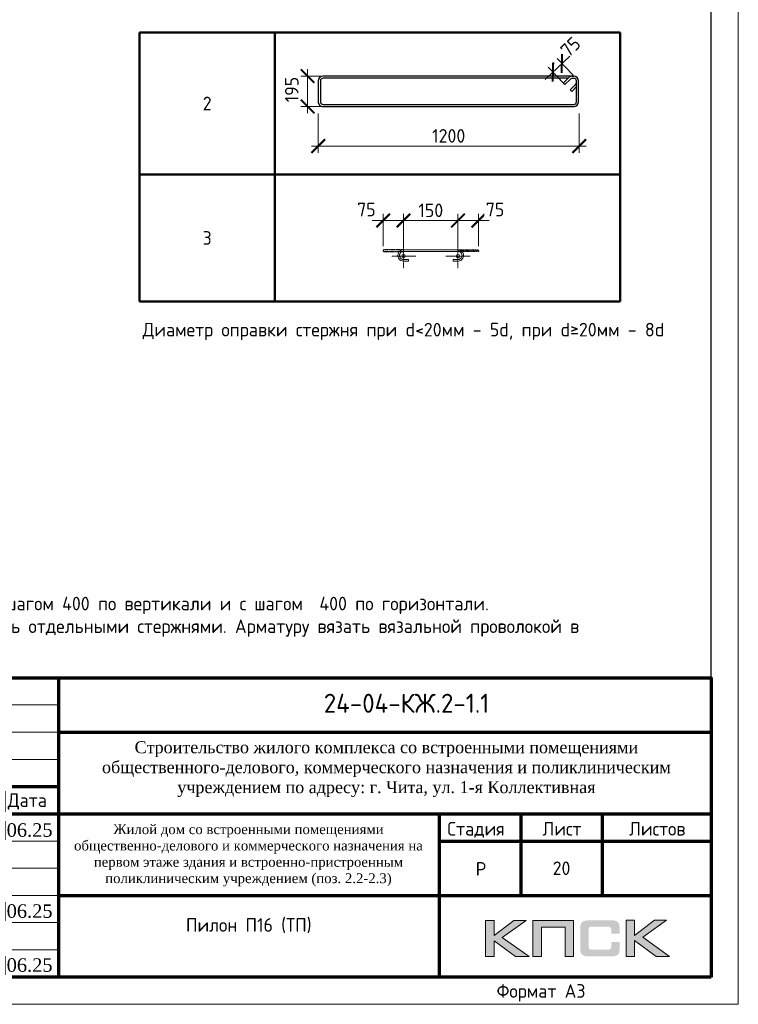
# Model space of a CAD drawing. Header units: millimetres. Extents: x 376598 to 1249954, y -318491 to -22134.
# Tile 386 of 444: x 1236742 to 1249954, y -317679 to -299588. Entities that reach past the tile are written whole.
import ezdxf
from ezdxf.enums import TextEntityAlignment as Align

# ---------------------------------------------------------------- set-up
doc = ezdxf.new("R2010")
doc.units = ezdxf.units.MM
doc.linetypes.add('CENTER2', pattern=[28.575, 19.05, -3.175, 3.175, -3.175])
doc.linetypes.add('GOST2.303 4', pattern=[7, 5, -2, 0])
for name, color, linetype in [('PDF _S_NET_PROFILE_AXIS', 7, 'Continuous'), ('PDF7_Text', 7, 'Continuous'), ('PDF8_Text', 7, 'Continuous'), ('Рамка печать', 7, 'Continuous'), ('ТОЛСТЫЕ_ОСНОВНЫЕ', 6, 'Continuous')]:
    doc.layers.add(name, color=color, linetype=linetype)
for name, color, linetype, lineweight in [('Арм_шпильки', 143, 'Continuous', 18), ('Выноски', 20, 'Continuous', 20), ('Каркасы ригель', 3, 'Continuous', 0), ('Осевая', 10, 'CENTER2', 20), ('подоснова', 151, 'Continuous', 5), ('поз.', 2, 'Continuous', 25), ('размер', 1, 'Continuous', 25), ('РАЗМЕРЫ', 1, 'Continuous', 9), ('Рамка', 7, 'Continuous', 70), ('Текст', 7, 'Continuous', 25), ('ТОНКИЕ', 7, 'Continuous', 9)]:
    doc.layers.add(name, color=color, linetype=linetype, lineweight=lineweight)
doc.styles.add('GOST 2.304', font='CS_Gost2304.shx')
doc.styles.add('GOST-2.304_Type-B', font='GOST_Common.ttf')
doc.styles.add('PDF Times New Roman', font='times.ttf')
doc.styles.add('style1', font='GOST_Common.ttf', dxfattribs={"height": 500})
doc.styles.add('ГОСТ', font='GOST_Common.ttf')
doc.dimstyles.new('мой', dxfattribs={"dimscale": 100, "dimtxt": 2.5, "dimasz": 2.5, "dimexe": 1.25, "dimexo": 0.625, "dimtad": 1, "dimdec": 0, "dimtxsty": 'GOST-2.304_Type-B', "dimblk": 'ARCHTICK', "dimcen": 2.5, "dimdle": 2, "dimaunit": 1, "dimadec": 1, "dimazin": 2, "dimtfac": 1, "dimtdec": 0, "dimtmove": 1, "dimatfit": 3, "dimfxl": 1, "dimtfill": 1, "dimlwd": -1, "dimlwe": -1, "dimarcsym": 0})
doc.dimstyles.new('мой 25', dxfattribs={"dimscale": 100, "dimtxt": 2.5, "dimasz": 2.5, "dimexe": 1.25, "dimexo": 0.625, "dimtad": 1, "dimdec": 0, "dimlfac": 0.5, "dimtxsty": 'GOST-2.304_Type-B', "dimblk": 'ARCHTICK', "dimcen": 2.5, "dimdle": 1.25, "dimaunit": 1, "dimadec": 1, "dimazin": 2, "dimtfac": 1, "dimtdec": 0, "dimtmove": 1, "dimatfit": 3, "dimfxl": 6, "dimfxlon": 1, "dimtfill": 1, "dimlwd": -1, "dimlwe": -1, "dimarcsym": 0})
doc.dimstyles.new('СПДС', dxfattribs={"dimscale": 100, "dimtxt": 2.5, "dimasz": 2.5, "dimexe": 1.25, "dimexo": 0, "dimtad": 1, "dimdec": 0, "dimtxsty": 'GOST-2.304_Type-B', "dimblk": 'ARCHTICK', "dimcen": 2.5, "dimdle": 2, "dimadec": 0, "dimazin": 2, "dimtfac": 0.75, "dimtdec": 0, "dimtmove": 1, "dimatfit": 3, "dimfxl": 1, "dimtolj": 1, "dimarcsym": 1})

# ---------------------------------------------------------------- blocks, each defined once
blk = doc.blocks.new('*T3551')
at = {"layer": 'Выноски', "color": 0, "linetype": 'ByBlock', "lineweight": 50, "transparency": 16777216}
for p, q in [((0, 0), (8834, 0)), ((0, 0), (0, -4943)), ((2484, 0), (2484, -4943)), ((8834, 0), (8834, -4943)), ((0, -2606), (8834, -2606)), ((0, -4943), (8834, -4943))]:
    blk.add_line(p, q, dxfattribs=at)
at = {"layer": 'Выноски', "color": 0, "transparency": 16777216, "char_height": 250, "width": 2183.67, "attachment_point": 5, "style": 'GOST-2.304_Type-B'}
for s, insert in [('2', (1242, -1303)), ('3', (1242, -3774))]:
    blk.add_mtext(s, dxfattribs=dict(at, insert=insert))
blk = doc.blocks.new('*U25')
for p, q in [((-8, 0), (-7, 7.2)), ((-7, -7.2), (-8, 0)), ((-7, 7.2), (-4.2, 14)), ((-4.2, 14), (0.2, 19.8)), ((0.2, 19.8), (6, 24.2)), ((6, 24.2), (12.8, 27)), ((12.8, 27), (20, 28)), ((44, 28), (20, 28)), ((20, 20), (44, 20)), ((44, 20), (44, 28)), ((262.7, 28), (286.7, 28)), ((262.7, 20), (262.7, 28)), ((286.7, 20), (262.7, 20)), ((293.9, 27), (286.7, 28)), ((300.7, 24.2), (293.9, 27)), ((306.5, 19.8), (300.7, 24.2)), ((310.9, 14), (306.5, 19.8)), ((313.7, 7.2), (310.9, 14)), ((314.7, 0), (313.7, 7.2)), ((-4.2, -14), (-7, -7.2)), ((0.2, -19.8), (-4.2, -14)), ((6, -24.2), (0.2, -19.8)), ((12.8, -27), (6, -24.2)), ((20, -28), (12.8, -27)), ((20, -28), (286.7, -28)), ((286.7, -28), (293.9, -27)), ((293.9, -27), (300.7, -24.2)), ((300.7, -24.2), (306.5, -19.8)), ((306.5, -19.8), (310.9, -14)), ((310.9, -14), (313.7, -7.2)), ((313.7, -7.2), (314.7, 0))]:
    blk.add_line(p, q)
at = {"color": 0, "linetype": 'ByBlock', "lineweight": -2}
for p, q in [((0, 0), (0.7, 5.2)), ((0.7, 5.2), (2.7, 10)), ((2.7, 10), (5.9, 14.1)), ((5.9, 14.1), (10, 17.3)), ((10, 17.3), (14.8, 19.3)), ((14.8, 19.3), (20, 20)), ((291.8, 19.3), (286.7, 20)), ((296.7, 17.3), (291.8, 19.3)), ((300.8, 14.1), (296.7, 17.3)), ((304, 10), (300.8, 14.1)), ((306, 5.2), (304, 10)), ((306.7, 0), (306, 5.2)), ((0.7, -5.2), (0, 0)), ((2.7, -10), (0.7, -5.2)), ((5.9, -14.1), (2.7, -10)), ((10, -17.3), (5.9, -14.1)), ((14.8, -19.3), (10, -17.3)), ((20, -20), (14.8, -19.3)), ((20, -20), (286.7, -20)), ((286.7, -20), (291.8, -19.3)), ((291.8, -19.3), (296.7, -17.3)), ((296.7, -17.3), (300.8, -14.1)), ((300.8, -14.1), (304, -10)), ((304, -10), (306, -5.2)), ((306, -5.2), (306.7, 0))]:
    blk.add_line(p, q, dxfattribs=at)
at = {"style": 'GOST 2.304', "oblique": 15, "flags": 9}
for tag, p in [('ДИАМЕТР', (117.8, -62.2)), ('ДЛИНА', (118.1, -72.5)), ('ПОЗИЦИЯ', (118, -56.6)), ('КЛАСС', (118, -67.8)), ('МАССА', (118.7, -78.2))]:
    blk.add_attdef(tag, p, '', height=2.5, dxfattribs=at)
blk = doc.blocks.new('_ArchTick')
at = {"color": 0, "linetype": 'ByBlock', "const_width": 0.15}
blk.add_lwpolyline([(-0.5, -0.5), (0.5, 0.5)], dxfattribs=at)
blk = doc.blocks.new('*D3552')
at = {"layer": 'DEFPOINTS', "color": 0, "lineweight": 0, "transparency": 16777216}
for p in [(1244800, -303278), (1243800, -303816), (1244800, -303815)]:
    blk.add_point(p, dxfattribs=at)
at = {"layer": 'РАЗМЕРЫ', "color": 0, "linetype": 'Continuous', "transparency": 16777216}
for p, q in [((1243800, -303753), (1243800, -303153)), ((1244800, -303752), (1244800, -303153)), ((1243600, -303278), (1245000, -303278))]:
    blk.add_line(p, q, dxfattribs=at)
at = {"layer": 'РАЗМЕРЫ', "color": 0, "transparency": 16777216, "xscale": 250, "yscale": 250, "zscale": 250, "rotation": 180}
blk.add_blockref('_ArchTick', (1243800, -303278), dxfattribs=at)
at = {"layer": 'РАЗМЕРЫ', "color": 0, "transparency": 16777216, "xscale": 250, "yscale": 250, "zscale": 250}
blk.add_blockref('_ArchTick', (1244800, -303278), dxfattribs=at)
at = {"layer": 'РАЗМЕРЫ', "color": 0, "lineweight": 0, "transparency": 16777216, "insert": (1244300, -303091), "char_height": 250, "attachment_point": 5, "style": 'GOST-2.304_Type-B', "bg_fill": 3, "box_fill_scale": 1.1, "bg_fill_color": 256, "bg_fill_true_color": 13158600, "bg_fill_transparency": 0}
blk.add_mtext('150', dxfattribs=at)
blk = doc.blocks.new('*D3554')
at = {"layer": 'DEFPOINTS', "color": 0, "lineweight": 0}
for p in [(1243424, -303278), (1243424, -303815), (1243800, -303816)]:
    blk.add_point(p, dxfattribs=at)
at = {"layer": 'РАЗМЕРЫ', "color": 0, "linetype": 'Continuous'}
for p, q in [((1243424, -303752), (1243424, -303153)), ((1243800, -303753), (1243800, -303153)), ((1244000, -303278), (1243224, -303278))]:
    blk.add_line(p, q, dxfattribs=at)
at = {"layer": 'РАЗМЕРЫ', "color": 0, "xscale": 250, "yscale": 250, "zscale": 250, "rotation": 180}
blk.add_blockref('_ArchTick', (1243424, -303278), dxfattribs=at)
at = {"layer": 'РАЗМЕРЫ', "color": 0, "xscale": 250, "yscale": 250, "zscale": 250}
blk.add_blockref('_ArchTick', (1243800, -303278), dxfattribs=at)
at = {"layer": 'РАЗМЕРЫ', "color": 0, "lineweight": 0, "insert": (1243117, -303076), "char_height": 250, "attachment_point": 5, "style": 'GOST-2.304_Type-B', "bg_fill": 3, "box_fill_scale": 1.1, "bg_fill_color": 256, "bg_fill_true_color": 13158600, "bg_fill_transparency": 0}
blk.add_mtext('75', dxfattribs=at)
blk = doc.blocks.new('*D3555')
at = {"layer": 'DEFPOINTS', "color": 0, "lineweight": 0}
for p in [(1245176, -303278), (1244800, -303816), (1245176, -303815)]:
    blk.add_point(p, dxfattribs=at)
at = {"layer": 'РАЗМЕРЫ', "color": 0, "linetype": 'Continuous'}
for p, q in [((1244800, -303753), (1244800, -303153)), ((1245176, -303752), (1245176, -303153)), ((1244600, -303278), (1245376, -303278))]:
    blk.add_line(p, q, dxfattribs=at)
at = {"layer": 'РАЗМЕРЫ', "color": 0, "xscale": 250, "yscale": 250, "zscale": 250, "rotation": 180}
blk.add_blockref('_ArchTick', (1244800, -303278), dxfattribs=at)
at = {"layer": 'РАЗМЕРЫ', "color": 0, "xscale": 250, "yscale": 250, "zscale": 250}
blk.add_blockref('_ArchTick', (1245176, -303278), dxfattribs=at)
at = {"layer": 'РАЗМЕРЫ', "color": 0, "lineweight": 0, "insert": (1245482, -303076), "char_height": 250, "attachment_point": 5, "style": 'GOST-2.304_Type-B', "bg_fill": 3, "box_fill_scale": 1.1, "bg_fill_color": 256, "bg_fill_true_color": 13158600, "bg_fill_transparency": 0}
blk.add_mtext('75', dxfattribs=at)
blk = doc.blocks.new('*U26')
at = {"color": 0, "linetype": 'ByBlock', "lineweight": -2}
for p, q in [((108.8, 1198.9), (12.5, 1198.9)), ((108.8, 1188.9), (12.5, 1188.9)), ((38.8, 1188.9), (60.9, 1166.9)), ((-10, 1176.4), (-10, 12.5)), ((-10, 1169.4), (-10, 1176.4)), ((22, 1128), (-3.4, 1153.5)), ((0, 1169.4), (0, 1176.4)), ((0, 1150.1), (0, 12.5)), ((3.7, 1160.6), (29.1, 1135.1)), ((53.8, 1159.8), (28.3, 1185.2)), ((60.9, 1166.9), (53.8, 1159.8)), ((121.3, 12.5), (121.3, 1176.4)), ((131.3, 12.5), (131.3, 1176.4)), ((29.1, 1135.1), (22, 1128)), ((12.5, 0), (108.8, 0)), ((12.5, -10), (108.8, -10))]:
    blk.add_line(p, q, dxfattribs=at)
for centre, radius, start, end in [((12.5, 1176.4), 22.5, 90, 180), ((12.5, 1176.4), 12.5, 90, 180), ((19.5, 1176.4), 12.5, 45, 90), ((108.8, 1176.4), 22.5, 0, 90), ((108.8, 1176.4), 12.5, 0, 90), ((12.5, 1169.4), 22.5, 180, 225), ((12.5, 1169.4), 12.5, 180, 225), ((12.5, 12.5), 22.5, 180, 270), ((12.5, 12.5), 12.5, 180, 270), ((108.8, 12.5), 12.5, 270, 0), ((108.8, 12.5), 22.5, 270, 0)]:
    blk.add_arc(centre, radius, start, end, dxfattribs=at)
at = {"style": 'GOST 2.304', "oblique": 15, "flags": 9}
for tag, p in [('ДИАМЕТР', (-52.8, -63)), ('КЛАСС', (-53, -68.7)), ('ДЛИНА', (-52.5, -73.8)), ('ПОЗИЦИЯ', (-52.3, -58)), ('МАССА', (-52.3, -78.3))]:
    blk.add_attdef(tag, p, '', height=2.5, dxfattribs=at)
blk = doc.blocks.new('*D3537')
at = {"layer": 'DEFPOINTS', "color": 0, "lineweight": 0, "transparency": 16777216}
for p in [(1242231, -300956), (1247030, -301094), (1242231, -301910)]:
    blk.add_point(p, dxfattribs=at)
at = {"layer": 'РАЗМЕРЫ', "color": 0, "linetype": 'Continuous', "transparency": 16777216}
for p, q in [((1242231, -301310), (1242231, -302035)), ((1247030, -301310), (1247030, -302035)), ((1247155, -301910), (1242106, -301910))]:
    blk.add_line(p, q, dxfattribs=at)
at = {"layer": 'РАЗМЕРЫ', "color": 0, "transparency": 16777216, "xscale": 250, "yscale": 250, "zscale": 250, "rotation": 180}
blk.add_blockref('_ArchTick', (1242231, -301910), dxfattribs=at)
at = {"layer": 'РАЗМЕРЫ', "color": 0, "transparency": 16777216, "xscale": 250, "yscale": 250, "zscale": 250}
blk.add_blockref('_ArchTick', (1247030, -301910), dxfattribs=at)
at = {"layer": 'РАЗМЕРЫ', "color": 0, "lineweight": 0, "transparency": 16777216, "insert": (1244630, -301723), "char_height": 250, "attachment_point": 5, "style": 'GOST-2.304_Type-B', "bg_fill": 3, "box_fill_scale": 1.1, "bg_fill_color": 256, "bg_fill_true_color": 13158600, "bg_fill_transparency": 0}
blk.add_mtext('1200', dxfattribs=at)
blk = doc.blocks.new('*D3560')
at = {"layer": 'DEFPOINTS', "color": 0, "lineweight": 0, "transparency": 16777216}
for p in [(1242036, -300624), (1243546, -300624), (1243200, -301183)]:
    blk.add_point(p, dxfattribs=at)
at = {"layer": 'РАЗМЕРЫ', "color": 0, "linetype": 'Continuous', "transparency": 16777216}
for p, q in [((1242636, -300624), (1241911, -300624)), ((1242036, -301308), (1242036, -300499)), ((1242636, -301183), (1241911, -301183))]:
    blk.add_line(p, q, dxfattribs=at)
at = {"layer": 'РАЗМЕРЫ', "color": 0, "lineweight": 0, "transparency": 16777216, "insert": (1241744, -300872), "char_height": 250, "attachment_point": 5, "rotation": 90, "style": 'GOST-2.304_Type-B', "bg_fill": 3, "box_fill_scale": 1.1, "bg_fill_color": 256, "bg_fill_true_color": 13158600, "bg_fill_transparency": 0}
blk.add_mtext('195', dxfattribs=at)
at = {"layer": 'РАЗМЕРЫ', "color": 0, "transparency": 16777216, "xscale": 250, "yscale": 250, "zscale": 250}
for p, rotation in [((1242036, -300624), 90), ((1242036, -301183), 270)]:
    blk.add_blockref('_ArchTick', p, dxfattribs=dict(at, rotation=rotation))
blk = doc.blocks.new('*U56')
at = {"layer": 'ТОЛСТЫЕ_ОСНОВНЫЕ', "color": 6}
blk.add_lwpolyline([(20, 5), (415, 5), (415, 292), (20, 292)], close=True, dxfattribs=at)
at = {"layer": 'ТОНКИЕ'}
blk.add_lwpolyline([(0, 0), (420, 0), (420, 297), (0, 297)], close=True, dxfattribs=at)
at = {"layer": 'Текст', "style": 'style1'}
blk.add_text('Формат А3', height=2.5, dxfattribs=at).set_placement((375.57, 1.2))
blk = doc.blocks.new('11')
at = {"layer": 'Выноски'}
for p, q in [((47962, 66737), (47989, 66781)), ((47989, 66781), (48016, 66806)), ((48016, 66806), (48038, 66823)), ((48038, 66823), (48060, 66786)), ((48060, 66786), (48058, 66769)), ((47885, 66608), (47944, 66700)), ((47944, 66700), (47962, 66737))]:
    blk.add_line(p, q, dxfattribs=at)
blk.add_lwpolyline([(47863, 66761), (47937, 66865), (47843, 66458), (47885, 66564), (47905, 66616), (47954, 66628), (47979, 66606), (47957, 66539), (47937, 66487), (47947, 66458), (47991, 66470), (48051, 66611), (48041, 66569), (48023, 66505), (48023, 66448), (48065, 66448), (48090, 66529), (48110, 66608), (48043, 66369), (47972, 66275), (47954, 66344), (47991, 66389), (48078, 66431), (48142, 66470), (48154, 66441), (48204, 66512), (48246, 66606), (48209, 66455), (48204, 66418), (48295, 66574), (48265, 66463), (48265, 66455), (48312, 66453), (48342, 66529), (48347, 66584), (48337, 66465), (48349, 66453), (48401, 66569), (48443, 66616), (48461, 66678), (48466, 66727), (48436, 66811), (48399, 66754), (48399, 66618), (48389, 66549), (48374, 66507), (48416, 66564), (48441, 66576), (48451, 66524), (48433, 66482), (48419, 66453), (48424, 66428), (48458, 66421)], dxfattribs=at)
blk = doc.blocks.new('яяя')
at = {"lineweight": 30}
for points in [[(345424, 110432), (345425, 110410), (345424, 110397), (345417, 110379), (345406, 110350), (345390, 110319), (345357, 110275), (345310, 110221), (345265, 110176), (345198, 110110), (345161, 110077), (345133, 110066), (345116, 110066), (345102, 110075), (345090, 110091), (345082, 110115), (345074, 110146), (345066, 110182), (345064, 110206), (345067, 110234), (345077, 110278), (345095, 110320), (345114, 110361), (345134, 110395), (345159, 110428), (345195, 110469), (345228, 110506), (345284, 110560), (345331, 110595), (345379, 110625), (345435, 110648), (345486, 110670), (345532, 110686), (345573, 110696), (345605, 110698), (345621, 110695), (345635, 110687), (345648, 110671), (345656, 110649), (345659, 110625), (345659, 110583), (345656, 110553), (345647, 110523), (345635, 110489), (345387, 110033), (345349, 109985), (345311, 109948), (345247, 109889), (345209, 109858), (345192, 109844), (345180, 109837), (345157, 109833), (345150, 109835), (345140, 109842), (345135, 109856), (345138, 109881), (345148, 109892), (345183, 109930), (345267, 110024), (345343, 110105), (345455, 110213), (345617, 110343), (345775, 110456), (345811, 110526), (345838, 110607), (345890, 110740), (345902, 110771), (345698, 110295), (345672, 110226), (345626, 110132), (345572, 110032), (345518, 109953), (345481, 109918), (345497, 110001), (345567, 110147), (345655, 110301), (345760, 110442)], [(345481, 109918), (345476, 109896), (345475, 109874), (345485, 109861), (345506, 109866), (345539, 109891), (345632, 109983), (345968, 110450), (346022, 110527), (346029, 110560), (346027, 110579), (346026, 110590), (346010, 110605), (345993, 110609), (345975, 110601), (345962, 110584), (345954, 110562), (345857, 110421), (345783, 110292), (345741, 110183), (345701, 110079), (345665, 109985), (345660, 109952), (345666, 109929), (345669, 109915), (345682, 109910), (345702, 109914), (345735, 109941), (345846, 110007), (346065, 110160), (346075, 110193), (346070, 110217), (346066, 110236), (346052, 110241), (346030, 110241), (346007, 110228), (345978, 110203), (345960, 110164), (345892, 110010), (345895, 109986), (345904, 109966), (345925, 109964), (345969, 109968), (346045, 110000), (346218, 110114), (346261, 110154), (346280, 110184), (346282, 110210), (346278, 110225), (346263, 110229), (346241, 110222), (346220, 110198), (346162, 110049), (345989, 109904), (345932, 109849), (345906, 109805), (345891, 109739), (345890, 109690), (345899, 109652), (345924, 109647), (345956, 109655), (345980, 109674), (346058, 109838), (346158, 110046), (346261, 110098), (346314, 110120), (346292, 110079), (346269, 110036), (346261, 110008), (346267, 109998), (346293, 109998), (346363, 110039), (346445, 110095), (346421, 110068), (346414, 110040), (346407, 110011), (346416, 109990), (346466, 109972), (346509, 109977), (346574, 109984), (347172, 110293)], [(346586, 109971), (346543, 109917), (346509, 109873), (346489, 109825), (346475, 109767), (346472, 109710), (346478, 109675), (346485, 109641), (346501, 109621), (346517, 109602), (346542, 109589), (346568, 109592), (346605, 109620), (346680, 109731), (346736, 109842), (346865, 110115), (346962, 110290), (346969, 110318), (346979, 110360), (347013, 110403), (347056, 110434), (347091, 110450), (347109, 110450), (347121, 110434), (347115, 110405), (347072, 110355), (347012, 110307), (346924, 110222)]]:
    blk.add_lwpolyline(points, dxfattribs=at)
blk = doc.blocks.new('штамп кж1.1')
at = {"layer": 'Рамка печать', "lineweight": 20}
h = blk.add_hatch(color=0, dxfattribs=at)
h.paths.add_polyline_path([(419458, -85094), (419234, -85094), (418867, -85370), (418867, -85094), (418712, -85094), (418712, -85757), (418867, -85757), (418867, -85466), (419264, -85757), (419512, -85757), (419019, -85406)])
h.paths.add_polyline_path([(419737, -85219), (420175, -85219), (420175, -85757), (420329, -85757), (420329, -85094), (420165, -85094), (419583, -85094), (419583, -85251), (419583, -85757), (419737, -85757)])
h.paths.add_polyline_path([(421451, -85091), (421295, -85091), (421295, -85754), (421451, -85754), (421451, -85462), (421847, -85754), (422095, -85754), (421602, -85403), (422041, -85091), (421818, -85091), (421451, -85367)])
blk.add_hatch(color=204, dxfattribs=at).paths.add_polyline_path([(421166, -85165), (421164, -85157), (421161, -85151), (421158, -85145), (421154, -85139), (421151, -85134), (421147, -85129), (421143, -85124), (421139, -85120), (421133, -85117), (421128, -85113), (421122, -85109), (421115, -85107), (421108, -85104), (421100, -85101), (421093, -85099), (421075, -85096), (421056, -85093), (421035, -85092), (421012, -85091), (420617, -85091), (420594, -85092), (420573, -85093), (420553, -85096), (420536, -85099), (420528, -85102), (420521, -85104), (420514, -85107), (420508, -85110), (420502, -85113), (420496, -85117), (420491, -85120), (420486, -85124), (420482, -85129), (420478, -85134), (420474, -85139), (420471, -85145), (420468, -85151), (420466, -85158), (420463, -85165), (420461, -85172), (420457, -85188), (420455, -85206), (420453, -85226), (420453, -85248), (420453, -85596), (420453, -85618), (420455, -85638), (420457, -85656), (420461, -85673), (420463, -85680), (420466, -85687), (420468, -85694), (420471, -85700), (420474, -85705), (420478, -85711), (420482, -85716), (420486, -85720), (420491, -85725), (420496, -85728), (420502, -85731), (420508, -85735), (420514, -85738), (420521, -85740), (420528, -85743), (420536, -85745), (420553, -85749), (420573, -85751), (420594, -85753), (420617, -85754), (421012, -85754), (421035, -85753), (421056, -85752), (421075, -85749), (421092, -85746), (421100, -85743), (421108, -85741), (421115, -85738), (421122, -85735), (421128, -85732), (421133, -85728), (421139, -85725), (421143, -85720), (421147, -85716), (421151, -85711), (421154, -85706), (421158, -85700), (421161, -85694), (421164, -85688), (421166, -85680), (421169, -85673), (421172, -85656), (421175, -85639), (421176, -85618), (421177, -85596), (421177, -85487), (421022, -85487), (421022, -85576), (421022, -85582), (421021, -85588), (421020, -85594), (421019, -85599), (421017, -85604), (421015, -85608), (421012, -85612), (421008, -85616), (421005, -85619), (421001, -85622), (420996, -85624), (420991, -85626), (420987, -85627), (420981, -85628), (420974, -85628), (420968, -85629), (420649, -85629), (420644, -85628), (420639, -85628), (420635, -85626), (420631, -85624), (420627, -85621), (420624, -85618), (420620, -85615), (420617, -85611), (420615, -85607), (420613, -85603), (420611, -85598), (420609, -85593), (420607, -85584), (420607, -85574), (420607, -85256), (420607, -85250), (420607, -85245), (420609, -85240), (420610, -85235), (420611, -85231), (420613, -85228), (420616, -85225), (420619, -85221), (420622, -85218), (420626, -85216), (420630, -85214), (420634, -85212), (420639, -85211), (420643, -85210), (420649, -85210), (420654, -85210), (420968, -85210), (420974, -85210), (420981, -85210), (420986, -85212), (420991, -85213), (420996, -85215), (421000, -85217), (421004, -85220), (421008, -85223), (421011, -85227), (421014, -85231), (421017, -85235), (421019, -85240), (421020, -85245), (421021, -85250), (421022, -85257), (421022, -85263), (421022, -85336), (421177, -85336), (421177, -85248), (421176, -85226), (421175, -85206), (421172, -85188), (421168, -85172)])
at = {"layer": 'PDF _S_NET_PROFILE_AXIS', "lineweight": 30, "elevation": 0}
blk.add_lwpolyline([(409123, -83320), (409140, -83299), (409161, -83282), (409174, -83265), (409208, -83231), (409216, -83227), (409221, -83219), (409229, -83214), (409238, -83206), (409259, -83189), (409276, -83176), (409288, -83172), (409297, -83172), (409297, -83176), (409293, -83185), (409280, -83198), (409191, -83274), (409174, -83282), (409157, -83299), (409106, -83329), (409085, -83341), (409060, -83358), (409055, -83363), (409051, -83363), (409060, -83358), (409072, -83350), (409077, -83350), (409081, -83346), (409077, -83350), (409072, -83354), (409064, -83358), (409047, -83371), (409030, -83380), (409013, -83397), (408971, -83426), (408933, -83460), (408890, -83502), (408878, -83515), (408873, -83524), (408865, -83528), (408857, -83540), (408840, -83562), (408827, -83583), (408818, -83600), (408797, -83625), (408772, -83646), (408717, -83701), (408683, -83727), (408666, -83735), (408653, -83744), (408628, -83752), (408603, -83752), (408594, -83744), (408590, -83731), (408586, -83706), (408586, -83680), (408590, -83667), (408598, -83655), (408611, -83642), (408636, -83629), (408645, -83621), (408662, -83612), (408683, -83600), (408696, -83595), (408708, -83583), (408725, -83574), (408742, -83562), (408785, -83536), (408831, -83507), (408873, -83481), (408912, -83456), (408928, -83443), (408941, -83435), (408954, -83430), (408962, -83422), (408962, -83426), (408954, -83430), (408950, -83435), (408937, -83443), (408920, -83456), (408882, -83477), (408797, -83532), (408755, -83557), (408721, -83574), (408708, -83583), (408696, -83587), (408687, -83591), (408679, -83591), (408666, -83595), (408658, -83591), (408653, -83587), (408653, -83570), (408658, -83557), (408658, -83545), (408662, -83528), (408674, -83502), (408691, -83477), (408700, -83468), (408704, -83460), (408717, -83456), (408751, -83439), (408763, -83439), (408772, -83435), (408785, -83430), (408848, -83418), (408873, -83405), (408895, -83397), (408933, -83380), (408954, -83371), (408975, -83358), (408992, -83346), (409005, -83333), (409039, -83308), (409064, -83295), (409077, -83286), (409094, -83274), (409127, -83244), (409144, -83231), (409153, -83223), (409157, -83223), (409149, -83240), (409123, -83265), (409111, -83274), (409077, -83299), (409064, -83308), (409051, -83320), (409026, -83350), (409013, -83363), (409009, -83371), (408992, -83392), (408979, -83401), (408967, -83418), (408962, -83422), (408962, -83426), (408958, -83430), (408950, -83435), (408937, -83447), (408916, -83473), (408903, -83485), (408890, -83502), (408882, -83515), (408873, -83524), (408869, -83528), (408873, -83524), (408878, -83524), (408873, -83528), (408865, -83549), (408857, -83553), (408852, -83562), (408848, -83566), (408823, -83617), (408823, -83629), (408818, -83638), (408823, -83642), (408827, -83642), (408840, -83629), (408852, -83621), (408907, -83566), (408941, -83540), (408954, -83528), (408967, -83524), (408971, -83515), (408984, -83502), (408988, -83494), (408996, -83494), (408996, -83498), (408979, -83515), (408962, -83536), (408937, -83557), (408924, -83566), (408912, -83579), (408907, -83579), (408899, -83583), (408895, -83591), (408895, -83612), (408899, -83617), (408907, -83617), (408920, -83608), (408937, -83591), (408945, -83579), (408954, -83570), (408979, -83540), (408996, -83524), (409005, -83511), (409017, -83507), (409022, -83502), (409026, -83502), (409013, -83515), (409005, -83528), (408992, -83536), (408971, -83562), (408954, -83583), (408945, -83591), (408941, -83600), (408937, -83612), (408937, -83625), (408941, -83629), (408954, -83634), (408958, -83629), (408967, -83612), (408979, -83600), (409000, -83583), (409009, -83574), (409022, -83574), (409026, -83583), (409026, -83608), (409030, -83608), (409039, -83604), (409051, -83595), (409077, -83570), (409085, -83557), (409089, -83553), (409089, -83549), (409085, -83549), (409081, -83553), (409072, -83557), (409047, -83574), (409017, -83595), (408979, -83621), (408971, -83625), (408958, -83629), (408950, -83638), (408933, -83663), (408924, -83684), (408903, -83722), (408886, -83765), (408865, -83811), (408848, -83862), (408840, -83883), (408827, -83909), (408827, -83921), (408831, -83921), (408835, -83917), (408840, -83909), (408848, -83896), (408852, -83888), (408861, -83875), (408886, -83841), (408903, -83816), (408924, -83782), (408954, -83748), (408984, -83706), (409043, -83625), (409077, -83583), (409106, -83545), (409132, -83511), (409157, -83481), (409174, -83456), (409195, -83430), (409229, -83388), (409263, -83350), (409305, -83308), (409394, -83214), (409441, -83172), (409479, -83130), (409517, -83092), (409551, -83062), (409580, -83037), (409606, -83016), (409627, -82999), (409644, -82986), (409657, -82977), (409665, -82969), (409674, -82969), (409674, -82965), (409682, -82960), (409682, -82982), (409674, -82994), (409665, -83003), (409661, -83011), (409563, -83109), (409538, -83138), (409504, -83168), (409318, -83354), (409242, -83422), (409187, -83477), (409178, -83490), (409170, -83498), (409161, -83502), (409157, -83507), (409157, -83511), (409161, -83511), (409170, -83507), (409182, -83494), (409212, -83477), (409225, -83464), (409238, -83460), (409246, -83452), (409263, -83443), (409276, -83443), (409276, -83452), (409267, -83468), (409259, -83481), (409242, -83502), (409238, -83515), (409233, -83524), (409229, -83528), (409229, -83532), (409238, -83540), (409242, -83536), (409246, -83536), (409254, -83532), (409267, -83524), (409318, -83485), (409356, -83460), (409381, -83452), (409386, -83452), (409390, -83456), (409390, -83494), (409394, -83507), (409398, -83515), (409407, -83519), (409415, -83515), (409424, -83515), (409449, -83507), (409492, -83490), (409521, -83477), (409551, -83460), (409593, -83443), (409635, -83422), (409690, -83397)], dxfattribs=at)
at = {"layer": 'Рамка', "color": 7}
for p, q in [((405358, -83134), (405358, -80634)), ((407358, -83134), (407358, -80634)), ((410858, -81634), (422858, -81634)), ((404358, -82634), (410858, -82634)), ((404358, -83134), (422858, -83134)), ((419358, -83134), (419358, -84634)), ((420858, -83134), (420858, -84634)), ((417858, -83634), (422858, -83634)), ((417858, -83634), (422858, -83634)), ((410858, -84634), (422858, -84634))]:
    blk.add_line(p, q, dxfattribs=at)
at = {"layer": 'Рамка'}
for p, q in [((406358, -86134), (406358, -80634)), ((408358, -86134), (408358, -80634)), ((408358, -80634), (408358, -86134)), ((409858, -80634), (409858, -86134)), ((409858, -86134), (409858, -80634)), ((410858, -80634), (410858, -86134)), ((417858, -83134), (417858, -86134))]:
    blk.add_line(p, q, dxfattribs=at)
at = {"layer": 'Рамка', "color": 7, "lineweight": 15}
for p, q in [((404358, -81134), (410858, -81134)), ((404358, -81634), (410858, -81634)), ((404358, -82134), (410858, -82134)), ((404358, -83634), (410858, -83634)), ((404358, -84134), (410858, -84134)), ((404358, -84634), (410858, -84634)), ((404358, -85134), (410858, -85134)), ((404358, -85634), (410858, -85634))]:
    blk.add_line(p, q, dxfattribs=at)
at = {"layer": 'Рамка'}
blk.add_lwpolyline([(422858, -86134), (404358, -86134), (404358, -80634), (422858, -80634)], close=True, dxfattribs=at)
at = {"layer": 'Рамка печать', "color": 0, "lineweight": 20}
for points in [[(418712, -85757), (418712, -85094), (418867, -85094), (418867, -85370), (419234, -85094), (419458, -85094), (419019, -85406), (419512, -85757), (419264, -85757), (418867, -85466), (418867, -85757), (418712, -85757)], [(419737, -85757), (419737, -85219), (420175, -85219), (420175, -85757), (420329, -85757), (420329, -85094), (420165, -85094), (419583, -85094), (419583, -85251), (419583, -85757), (419737, -85757)], [(421295, -85754), (421295, -85091), (421451, -85091), (421451, -85367), (421818, -85091), (422041, -85091), (421602, -85403), (422095, -85754), (421847, -85754), (421451, -85462), (421451, -85754), (421295, -85754)]]:
    blk.add_lwpolyline(points, close=True, dxfattribs=at)
at = {"color": 2, "lineweight": 60, "xscale": 0.5, "yscale": 0.5, "zscale": 0.5}
blk.add_blockref('яяя', (236070, -141038), dxfattribs=at)
at = {"layer": 'Выноски', "color": 0}
blk.add_blockref('11', (360773, -151499), dxfattribs=at)
at = {"layer": 'PDF7_Text', "char_height": 248, "attachment_point": 7, "style": 'PDF Times New Roman'}
for s, insert in [('Патрушев', (406387, -83634)), ('06.25', (409908, -83561)), ('06.25', (409908, -85050)), ('Жукова', (406466, -86056)), ('06.25', (409908, -86042))]:
    blk.add_mtext(s, dxfattribs=dict(at, insert=insert))
at = {"layer": 'PDF7_Text', "insert": (410912, -84467), "char_height": 180, "width": 6881.02, "attachment_point": 7, "style": 'PDF Times New Roman'}
blk.add_mtext('\\pxqc;Жилой дом со встроенными помещениями общественно-делового и коммерческого назначения на первом этаже здания и встроенно-пристроенным поликлиническим учреждением (поз. 2.2-2.3)', dxfattribs=at)
at = {"layer": 'PDF7_Text', "insert": (406426, -85084), "char_height": 247.95, "attachment_point": 7, "style": 'PDF Times New Roman'}
blk.add_mtext_dynamic_manual_height_columns('{\\C256;Куликов}', width=2000, gutter_width=1250, heights=[0], dxfattribs=at)
at = {"layer": 'PDF8_Text', "char_height": 248, "attachment_point": 7, "style": 'PDF Times New Roman'}
for s, insert in [('ГИП', (404451, -83561)), ('Исполнит.', (404432, -85007)), ('Н.контр.', (404445, -86056))]:
    blk.add_mtext(s, dxfattribs=dict(at, insert=insert))
at = {"layer": 'Текст', "color": 7, "style": 'ГОСТ'}
blk.add_text('24-04-КЖ.2-1.1', height=350, dxfattribs=at).set_placement((417259, -81103), align=Align.MIDDLE_CENTER)
for s, p in [('Изм.', (404522, -82993)), ('Лист', (406493, -82996)), ('N док.', (407423, -82993)), ('Подпись', (408507, -83008)), ('Дата', (409929, -83008)), ('Стадия', (418009, -83534)), ('Лист', (419758, -83534)), ('Листов', (421350, -83534)), ('Р', (418530, -84272))]:
    blk.add_text(s, height=250, dxfattribs=at).set_placement(p)
at = {"layer": 'Текст', "color": 7, "style": 'ГОСТ', "width": 0.9}
blk.add_text('Кол.уч.', height=250, dxfattribs=at).set_placement((405423, -82992))
at = {"layer": 'Текст', "color": 7, "insert": (411117, -81801), "char_height": 220, "attachment_point": 1, "style": 'ГОСТ'}
blk.add_mtext_dynamic_manual_height_columns('\\pxqc;{\\fTimes New Roman|b0|i0|c204|p18;\\C256;Строительство жилого комплекса со встроенными помещениями общественного-делового, коммерческого назначения и поликлиническим учреждением по адресу: г. Чита, ул. 1-я Коллективная}', width=11543.07, gutter_width=12.5, heights=[0], dxfattribs=at)
blk = doc.blocks.new('*T3544')
at = {"layer": 'Каркасы ригель', "color": 0, "linetype": 'ByBlock', "lineweight": -2, "transparency": 16777216}
for p, q in [((0, 0), (1500, 0)), ((0, -1000), (1500, -1000))]:
    blk.add_line(p, q, dxfattribs=at)
at = {"layer": 'Каркасы ригель', "color": 0, "linetype": 'ByBlock', "lineweight": 50, "transparency": 16777216}
for p, q in [((0, 0), (0, -1000)), ((1500, 0), (1500, -1000))]:
    blk.add_line(p, q, dxfattribs=at)
at = {"layer": 'Каркасы ригель', "color": 0, "linetype": 'Continuous', "lineweight": 0, "transparency": 16777216, "insert": (750, -500), "char_height": 250, "width": 1000, "attachment_point": 5, "style": 'ГОСТ'}
blk.add_mtext('20', dxfattribs=at)
blk = doc.blocks.new('*D3876')
at = {"layer": 'DEFPOINTS', "color": 0, "lineweight": 0, "transparency": 16777216}
for p in [(1246710, -300393), (1246915, -300610), (1246751, -300765)]:
    blk.add_point(p, dxfattribs=at)
at = {"layer": 'РАЗМЕРЫ', "color": 0, "lineweight": -2, "transparency": 16777216}
for p, q in [((1246401, -300686), (1246855, -300256)), ((1246915, -300610), (1246624, -300303)), ((1246751, -300765), (1246460, -300458))]:
    blk.add_line(p, q, dxfattribs=at)
at = {"layer": 'РАЗМЕРЫ', "color": 0, "lineweight": -2, "transparency": 16777216, "xscale": 250, "yscale": 250, "zscale": 250}
for p, rotation in [((1246710, -300393), 43.44872323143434), ((1246546, -300548), 223.4487232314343)]:
    blk.add_blockref('_ArchTick', p, dxfattribs=dict(at, rotation=rotation))
at = {"layer": 'РАЗМЕРЫ', "color": 0, "lineweight": 0, "transparency": 16777216, "insert": (1246869, -300087), "char_height": 250, "attachment_point": 5, "rotation": 43.4487, "style": 'GOST-2.304_Type-B'}
blk.add_mtext('\\A1;75', dxfattribs=at)

msp = doc.modelspace()

# ---------------------------------------------------------------- linework, layer by layer
at = {"layer": 'Осевая', "ltscale": 0.1}
for p, q in [((1244023.7, -303931.4), (1243575.4, -303931.4)), ((1245023.6, -303931.4), (1244575.4, -303931.4))]:
    msp.add_line(p, q, dxfattribs=at)

# ---------------------------------------------------------------- block references
for name, p in [('*T3551', (1238947.4, -299824.3)), ('*T3544', (1245953.9, -314678.9))]:
    msp.add_blockref(name, p)
at = {"lineweight": 30, "xscale": 3.959999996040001, "yscale": 3.959999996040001, "zscale": 3.959999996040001, "rotation": 269.9999999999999}
msp.add_blockref('*U26', (1242270.4, -300663.6), dxfattribs=at)
at = {"layer": 'Арм_шпильки', "color": 3, "xscale": 3.75, "yscale": 3.75, "zscale": 3.75, "rotation": 180}
msp.add_blockref('*U25', (1244874.5, -303919.8), dxfattribs=at)
at = {"layer": 'размер'}
msp.add_blockref('штамп кж1.1', (826595.6, -231044.7), dxfattribs=at)

# ---------------------------------------------------------------- texts
at = {"ltscale": 100, "char_height": 250, "width": 17398.124, "attachment_point": 1, "style": 'GOST-2.304_Type-B'}
for s, insert in [(' Диаметр оправки стержня при d<20мм - 5d, при d≥20мм - 8d', (1238850.5, -305157.8)), ('\\pxi-3,l3,t3,20;1.^IОбщие примечания см. лист 1\\P2.^IШпильки поз.3 устанавливать с шагом 400 по вертикали и с шагом  400 по горизонтали.\\P3.^IАрмирование пилонов  выполнять отдельными стержнями. Арматуру вязать вязальной проволокой в каждом пересечении.', (1230708.8, -309773.8))]:
    msp.add_mtext(s, dxfattribs=dict(at, insert=insert))
at = {"layer": 'Текст', "color": 7, "insert": (1237453.9, -315678.9), "char_height": 250, "attachment_point": 1, "style": 'ГОСТ'}
msp.add_mtext_dynamic_manual_height_columns('\\pxqc;{\\C256;\\PПилон П16 (ТП) }', width=7000, gutter_width=12.5, heights=[1500], dxfattribs=at)

# ---------------------------------------------------------------- dimensions: what is measured, and where the dimension line sits
at = {"layer": 'РАЗМЕРЫ', "lineweight": 0}
dim = msp.add_linear_dim(base=(1246709.9, -300393.5), p1=(1246751.5, -300764.9), p2=(1246915, -300610), angle=43.44872, text='75', dimstyle='СПДС', dxfattribs=at)
dim.commit()
dim.dimension.update_dxf_attribs({"geometry": '*D3876', "text_midpoint": (1246997.8, -300223), "dimtype": 161})

# ---------------------------------------------------------------- next in the draw order: dimensions: what is measured, and where the dimension line sits
dim = msp.add_linear_dim(base=(1242230.8, -301910.1), p1=(1247030, -301093.8), p2=(1242230.8, -300955.8), dimstyle='мой 25', override={"dimlfac": 0.25}, dxfattribs=at)
dim.commit()
dim.dimension.update_dxf_attribs({"geometry": '*D3537', "text_midpoint": (1244630.4, -301722.6)})
dim = msp.add_linear_dim(base=(1244799.5, -303278.3), p1=(1243799.6, -303815.6), p2=(1244799.5, -303814.8), text='150', dimstyle='мой', dxfattribs=at)
dim.commit()
dim.dimension.update_dxf_attribs({"geometry": '*D3552', "text_midpoint": (1244299.5, -303090.8)})

# ---------------------------------------------------------------- next in the draw order: linework, layer by layer
at = {"layer": 'поз.', "linetype": 'GOST2.303 4', "ltscale": 0.4}
for points in [[(1243799.5, -303814.8), (1243423.5, -303814.8), (1243423.5, -303844.8), (1243798.3, -303845)], [(1244799.5, -303814.8), (1245175.5, -303814.8), (1245175.5, -303844.8), (1244800.8, -303845)]]:
    msp.add_lwpolyline(points, dxfattribs=at)

# ---------------------------------------------------------------- next in the draw order: dimensions: what is measured, and where the dimension line sits
at = {"layer": 'РАЗМЕРЫ', "lineweight": 0}
dim = msp.add_linear_dim(base=(1242036.2, -300624), p1=(1243200.1, -301183.4), p2=(1243545.9, -300624), angle=90, text='195', dimstyle='мой 25', override={"dimlfac": 0.25}, dxfattribs=at)
dim.commit()
dim.dimension.update_dxf_attribs({"geometry": '*D3560', "text_midpoint": (1241931, -300872.1), "dimtype": 160})

# ---------------------------------------------------------------- next in the draw order: dimensions: what is measured, and where the dimension line sits
dim = msp.add_linear_dim(base=(1243423.5, -303278.3), p1=(1243799.6, -303815.6), p2=(1243423.5, -303814.8), text='75', dimstyle='мой', dxfattribs=at)
dim.commit()
dim.dimension.update_dxf_attribs({"geometry": '*D3554', "text_midpoint": (1243116.7, -303264), "dimtype": 160})
dim = msp.add_linear_dim(base=(1245175.5, -303278.3), p1=(1244799.5, -303815.6), p2=(1245175.5, -303814.8), angle=180, text='75', dimstyle='мой', dxfattribs=at)
dim.commit()
dim.dimension.update_dxf_attribs({"geometry": '*D3555', "text_midpoint": (1245482.4, -303264), "dimtype": 160})

# ---------------------------------------------------------------- next in the draw order: linework, layer by layer
at = {"layer": 'Осевая', "ltscale": 0.1}
for p, q in [((1243799.6, -303707.3), (1243799.6, -304155.6)), ((1244799.5, -303707.3), (1244799.5, -304155.6))]:
    msp.add_line(p, q, dxfattribs=at)
at = {"layer": 'подоснова'}
for centre in [(1243799.6, -303931.4), (1244799.5, -303931.4)]:
    msp.add_circle(centre, 32, dxfattribs=at)

# ---------------------------------------------------------------- next in the draw order: block references
at = {"xscale": 100, "yscale": 100, "zscale": 100}
msp.add_blockref('*U56', (1207953.9, -317678.9), dxfattribs=at)

doc.saveas('drawing.dxf')
